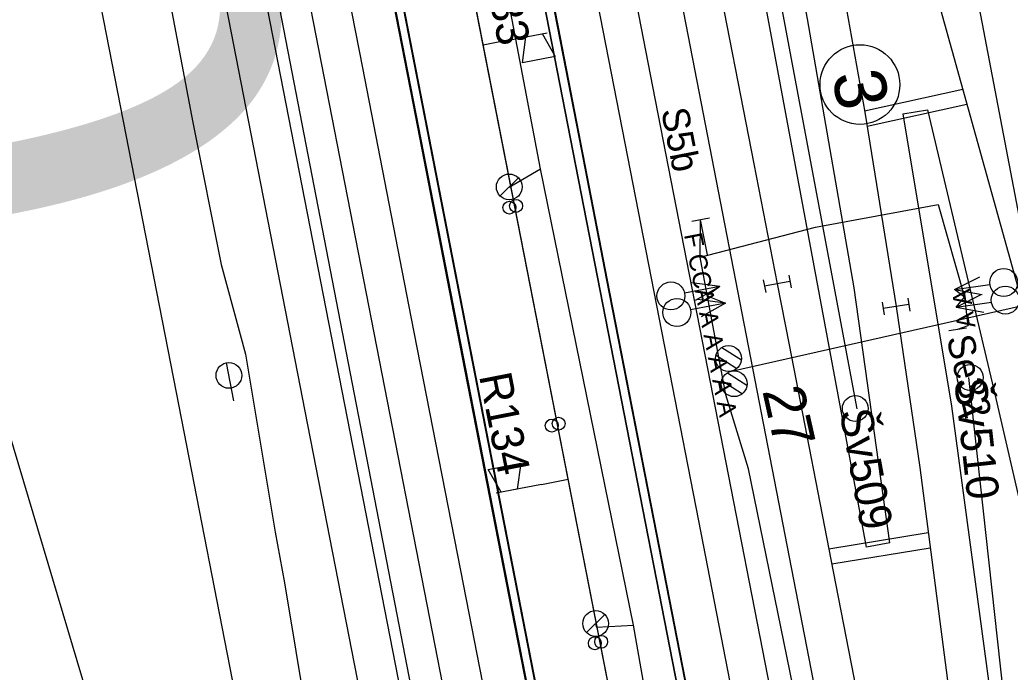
# Model space of a CAD drawing. Extents: x -545736 to -544888, y -1122892 to -1119128.
# Drawn here: x -545168.6 to -545130.27, y -1122206.55 to -1122181.3 of the extents above; entities that cross this region are included whole.
import ezdxf

# ---------------------------------------------------------------- set-up
doc = ezdxf.new("R2010")
doc.units = 0
for name, color, linetype in [('osvětlené plochy-hodnota-obrys', 7, 'Continuous'), ('Podbarveni_Nastupiste', 7, 'Continuous'), ('Podbarveni_Zastreseni_Pozemni', 7, 'Continuous'), ('Vrstva 1', 7, 'Continuous'), ('Vrstva 1 - Koleje', 7, 'Continuous'), ('Vrstva 11 - Trakce', 7, 'Continuous'), ('Vrstva 14_zastreseni a nastupiste', 7, 'Continuous'), ('Vrstva 16_plochy', 7, 'Continuous'), ('Vrstva 2 - Vyhybky', 7, 'Continuous'), ('Vrstva 26', 7, 'Continuous'), ('Vrstva 28 - zabzar', 7, 'Continuous'), ('Vrstva 29 - sdelzar', 7, 'Continuous'), ('Vrstva 3 - Lisy - Pocitaci body', 7, 'Continuous'), ('Vrstva 33 - prvky sdelzar', 7, 'Continuous'), ('Vrstva 35', 7, 'Continuous'), ('Vrstva 4 - Teren - stezky - prechody - plochy', 7, 'Continuous'), ('Vrstva 43', 7, 'Continuous'), ('Vrstva 44', 7, 'Continuous'), ('Vrstva 6 - Navesti', 7, 'Continuous'), ('Vrstva 7 - Namezniky-vystroj', 7, 'Continuous')]:
    doc.layers.add(name, color=color, linetype=linetype)

msp = doc.modelspace()

# ---------------------------------------------------------------- linework, layer by layer
at = {"layer": 'osvětlené plochy-hodnota-obrys'}
msp.add_lwpolyline([(-545132.033, -1122317.745), (-545201.844, -1121957.194), (-545188.779, -1121954.655), (-545199.189, -1121901.389)], dxfattribs=at)
at = {"layer": 'Podbarveni_Nastupiste'}
for points in [[(-545198.773, -1121951.627), (-545191.691, -1121987.986), (-545182.222, -1122036.609), (-545172.438, -1122086.699), (-545162.999, -1122135.094), (-545153.274, -1122184.937), (-545142.505, -1122240.181), (-545142.306, -1122241.006)], [(-545136.516, -1122239.976), (-545138.799, -1122227.627), (-545147.465, -1122183.189), (-545157.09, -1122133.892), (-545166.638, -1122084.896), (-545171.447, -1122060.234), (-545173.829, -1122047.49), (-545174.717, -1122041.983)]]:
    msp.add_lwpolyline(points, dxfattribs=at)
at = {"layer": 'Podbarveni_Zastreseni_Pozemni'}
for points in [[(-545197.881, -1121954.495), (-545191.312, -1121988.174), (-545181.806, -1122036.914), (-545172.146, -1122086.438), (-545162.65, -1122135.125), (-545152.971, -1122184.749), (-545143.515, -1122233.227)], [(-545138.257, -1122232.186), (-545147.796, -1122183.265), (-545157.406, -1122133.984), (-545166.925, -1122085.165), (-545175.89, -1122039.187)]]:
    msp.add_lwpolyline(points, dxfattribs=at)
at = {"layer": 'Vrstva 1'}
for points in [[(-545148.11, -1122269.864), (-545153.579, -1122241.752), (-545157.606, -1122221.016), (-545162.537, -1122195.725), (-545168.276, -1122166.312), (-545171.822, -1122147.996)], [(-545134.901, -1122312.911), (-545138.046, -1122296.967), (-545143.24, -1122269.949), (-545145.914, -1122256.175), (-545149.457, -1122237.965), (-545152.971, -1122219.909), (-545157.547, -1122196.44), (-545162.223, -1122172.446), (-545166.848, -1122148.879)], [(-545150.613, -1122256.998), (-545155.352, -1122242.208), (-545159.254, -1122229.505), (-545164.277, -1122213.17), (-545171.316, -1122189.563), (-545175.304, -1122173.781), (-545177.735, -1122161.806)]]:
    msp.add_lwpolyline(points, dxfattribs=at)
at = {"layer": 'Vrstva 1 - Koleje'}
for points in [[(-545162.797, -1122070.887), (-545161.341, -1122078.359), (-545159.564, -1122087.471), (-545157.881, -1122096.108), (-545156.345, -1122103.98), (-545155.377, -1122108.948), (-545154.812, -1122111.848), (-545153.683, -1122117.648), (-545151.997, -1122126.296), (-545150.244, -1122135.278), (-545148.576, -1122143.835), (-545146.861, -1122152.634), (-545145.253, -1122160.881), (-545143.35, -1122170.635), (-545141.749, -1122178.861), (-545140.188, -1122186.869), (-545139.282, -1122191.516), (-545138.82, -1122193.884), (-545137.023, -1122203.118), (-545135.295, -1122211.986)], [(-545167.166, -1122073.3), (-545165.233, -1122083.213), (-545163.348, -1122092.88), (-545161.421, -1122102.785), (-545159.519, -1122112.553), (-545157.605, -1122122.374), (-545156.423, -1122128.428), (-545155.682, -1122132.235), (-545153.776, -1122142.01), (-545151.859, -1122151.863), (-545149.953, -1122161.617), (-545148.044, -1122171.433), (-545146.137, -1122181.176), (-545144.974, -1122187.135), (-545143.456, -1122194.936), (-545142.334, -1122200.685), (-545140.419, -1122210.525)], [(-545150.376, -1122073.507), (-545148.94, -1122081.972), (-545147.487, -1122090.539), (-545146.04, -1122099.073), (-545144.618, -1122107.428), (-545144.249, -1122109.575), (-545143.846, -1122111.921), (-545143.517, -1122113.832), (-545141.973, -1122122.734), (-545140.654, -1122130.261), (-545139.537, -1122136.588), (-545138.129, -1122144.487), (-545136.823, -1122151.755), (-545135.342, -1122159.915), (-545133.505, -1122169.928), (-545132.289, -1122176.511), (-545128.171, -1122198.133), (-545125.192, -1122213.779), (-545124.431, -1122217.772), (-545124.281, -1122218.558)], [(-545176.383, -1122075.263), (-545174.481, -1122085.012), (-545172.568, -1122094.81), (-545170.661, -1122104.603), (-545170.158, -1122107.18), (-545168.724, -1122114.524), (-545166.809, -1122124.368), (-545164.912, -1122134.097), (-545162.998, -1122143.914), (-545161.094, -1122153.659), (-545159.194, -1122163.404), (-545157.278, -1122173.216), (-545155.337, -1122183.16), (-545153.457, -1122192.791), (-545151.544, -1122202.612), (-545149.632, -1122212.391), (-545147.716, -1122222.215), (-545145.801, -1122232.042), (-545143.903, -1122241.777), (-545142.834, -1122247.253), (-545141.885, -1122252.118), (-545140.814, -1122257.667), (-545140.289, -1122260.383)], [(-545148.433, -1122119.752), (-545148.284, -1122120.518), (-545144.456, -1122140.161), (-545138.454, -1122161.395), (-545134.074, -1122176.9), (-545128.171, -1122198.133), (-545124.431, -1122217.772), (-545124.281, -1122218.558)], [(-545148.433, -1122119.752), (-545148.284, -1122120.518), (-545144.456, -1122140.161), (-545140.251, -1122161.74), (-545139.035, -1122167.978), (-545137.307, -1122176.907), (-545135.892, -1122184.869), (-545134.804, -1122191.597), (-545134.686, -1122192.395), (-545133.767, -1122198.628), (-545132.653, -1122207.169), (-545131.692, -1122215.762), (-545130.693, -1122226.379), (-545128.693, -1122248.314), (-545126.878, -1122268.22), (-545126.804, -1122269.027)]]:
    msp.add_lwpolyline(points, dxfattribs=at)
msp.add_circle((-545136.081, -1122183.805), 1.542, dxfattribs=at)
at = {"layer": 'Vrstva 11 - Trakce'}
for p, q in [((-545141.058, -1122194.896), (-545113.342, -1122188.638)), ((-545141.647, -1122194.282), (-545140.848, -1122194.792)), ((-545141.424, -1122193.981), (-545140.671, -1122194.459)), ((-545141.209, -1122194.959), (-545140.453, -1122195.44)), ((-545141.431, -1122195.263), (-545140.633, -1122195.77))]:
    msp.add_line(p, q, dxfattribs=at)
for centre in [(-545141.167, -1122194.408), (-545140.949, -1122195.384)]:
    msp.add_circle(centre, 0.5, dxfattribs=at)
at = {"layer": 'Vrstva 14_zastreseni a nastupiste'}
for points in [[(-545138.248, -1122232.184), (-545147.826, -1122183.078), (-545157.444, -1122133.764), (-545166.966, -1122084.945), (-545176.486, -1122036.133), (-545186.124, -1121986.718), (-545192.612, -1121953.456)], [(-545192.608, -1121953.452), (-545186.031, -1121987.181), (-545176.442, -1122036.358), (-545166.925, -1122085.165), (-545157.406, -1122133.984), (-545147.796, -1122183.265), (-545138.257, -1122232.186)], [(-545143.529, -1122233.23), (-545153.022, -1122184.547), (-545162.697, -1122134.935), (-545172.201, -1122086.2), (-545181.882, -1122036.553), (-545191.387, -1121987.814), (-545197.884, -1121954.495)], [(-545197.881, -1121954.495), (-545191.312, -1121988.174), (-545181.806, -1122036.914), (-545172.146, -1122086.438), (-545162.65, -1122135.125), (-545152.971, -1122184.749), (-545143.515, -1122233.229)], [(-545174.372, -1122076.877), (-545172.469, -1122086.648), (-545170.563, -1122096.424), (-545168.648, -1122106.251), (-545166.742, -1122116.03), (-545164.832, -1122125.805), (-545162.92, -1122135.608), (-545161.017, -1122145.366), (-545159.102, -1122155.184), (-545157.19, -1122164.981), (-545155.268, -1122174.806), (-545153.362, -1122184.59), (-545151.463, -1122194.367), (-545149.557, -1122204.15), (-545147.636, -1122213.972), (-545145.723, -1122223.752), (-545143.824, -1122233.506), (-545142.674, -1122239.408), (-545142.337, -1122240.955)], [(-545174.341, -1122076.928), (-545172.438, -1122086.699), (-545170.532, -1122096.475), (-545168.617, -1122106.302), (-545166.711, -1122116.081), (-545164.801, -1122125.856), (-545162.889, -1122135.659), (-545160.986, -1122145.417), (-545159.071, -1122155.235), (-545157.159, -1122165.032), (-545155.237, -1122174.857), (-545153.331, -1122184.641), (-545151.432, -1122194.418), (-545149.526, -1122204.201), (-545147.605, -1122214.023), (-545145.692, -1122223.803), (-545143.793, -1122233.557), (-545142.643, -1122239.459), (-545142.306, -1122241.006)], [(-545142.306, -1122241.006), (-545139.377, -1122240.485), (-545136.447, -1122239.964), (-545138.244, -1122230.551), (-545140.147, -1122220.747), (-545142.055, -1122210.937), (-545143.965, -1122201.145), (-545145.873, -1122191.373), (-545147.779, -1122181.574), (-545149.696, -1122171.781), (-545151.614, -1122161.976), (-545153.523, -1122152.193), (-545155.434, -1122142.369), (-545156.586, -1122136.479), (-545158.487, -1122126.724), (-545160.396, -1122116.93), (-545162.308, -1122107.103), (-545164.211, -1122097.329), (-545166.122, -1122087.54), (-545168.031, -1122077.749)], [(-545142.337, -1122240.955), (-545136.443, -1122239.964), (-545138.231, -1122230.556), (-545140.134, -1122220.752), (-545142.042, -1122210.942), (-545143.952, -1122201.15), (-545145.86, -1122191.378), (-545147.766, -1122181.579), (-545149.683, -1122171.786), (-545151.601, -1122161.981), (-545153.51, -1122152.198), (-545155.421, -1122142.374), (-545156.573, -1122136.484), (-545158.474, -1122126.729), (-545160.383, -1122116.935), (-545162.295, -1122107.108), (-545164.198, -1122097.334), (-545166.109, -1122087.545), (-545168.018, -1122077.754)]]:
    msp.add_lwpolyline(points, dxfattribs=at)
for centre in [(-545149.647, -1122188.568), (-545149.39, -1122188.499), (-545148.008, -1122197.003), (-545147.742, -1122196.929), (-545146.343, -1122205.428), (-545146.095, -1122205.373)]:
    msp.add_circle(centre, 0.25, dxfattribs=at)
at = {"layer": 'Vrstva 16_plochy'}
for points in [[(-545147.605, -1122214.023), (-545149.526, -1122204.201), (-545151.432, -1122194.418), (-545153.331, -1122184.641), (-545155.237, -1122174.857), (-545157.159, -1122165.032), (-545159.071, -1122155.235), (-545160.986, -1122145.417), (-545162.889, -1122135.659), (-545164.801, -1122125.856), (-545166.711, -1122116.081), (-545168.617, -1122106.302), (-545170.532, -1122096.475), (-545172.438, -1122086.699), (-545174.341, -1122076.928)], [(-545168.031, -1122077.749), (-545166.122, -1122087.54), (-545164.211, -1122097.329), (-545162.308, -1122107.103), (-545160.396, -1122116.93), (-545158.487, -1122126.724), (-545156.586, -1122136.479), (-545155.434, -1122142.369), (-545153.523, -1122152.193), (-545151.614, -1122161.976), (-545149.696, -1122171.781), (-545147.779, -1122181.574), (-545145.873, -1122191.373), (-545143.965, -1122201.145), (-545142.055, -1122210.937)]]:
    msp.add_lwpolyline(points, dxfattribs=at)
at = {"layer": 'Vrstva 2 - Vyhybky'}
for points in [[(-545132.289, -1122176.511), (-545128.171, -1122198.133), (-545124.431, -1122217.772), (-545124.281, -1122218.558)], [(-545134.074, -1122176.9), (-545128.171, -1122198.133)]]:
    msp.add_lwpolyline(points, dxfattribs=at)
at = {"layer": 'Vrstva 26'}
msp.add_lwpolyline([(-545166.201, -1122166.567), (-545166.328, -1122167.748), (-545165.91, -1122169.204), (-545164.933, -1122171.757), (-545163.754, -1122176.341), (-545163.6, -1122177.217), (-545163.431, -1122178.18), (-545162.801, -1122180.501), (-545161.895, -1122185.277), (-545160.807, -1122190.765), (-545159.867, -1122194.239), (-545158.711, -1122201.124), (-545158.352, -1122203.087), (-545157.471, -1122208.383), (-545156.639, -1122211.15), (-545156.185, -1122213.859), (-545155.78, -1122215.994), (-545155.064, -1122220.881)], dxfattribs=at)
at = {"layer": 'Vrstva 28 - zabzar'}
for points in [[(-545142.27, -1122190.49), (-545137.8, -1122189.32), (-545133.06, -1122188.45), (-545132.04, -1122192.03), (-545131.91, -1122193.14), (-545132.3, -1122193.28)], [(-545136.66, -1122244.12), (-545132.86, -1122243.67), (-545132.22, -1122243.53), (-545132.12, -1122242.5), (-545134.24, -1122231), (-545136.38, -1122218.29), (-545140.4, -1122198.68), (-545141.27, -1122195.81), (-545142.27, -1122190.49), (-545142.25, -1122189.04)], [(-545141.51, -1122191.62), (-545142, -1122191.98), (-545141.28, -1122192.26)], [(-545132.36, -1122192.42), (-545132.04, -1122192.03), (-545132.42, -1122191.74)]]:
    msp.add_lwpolyline(points, dxfattribs=at)
at = {"layer": 'Vrstva 29 - sdelzar'}
for p, q in [((-545149.95, -1122182.14), (-545150.66, -1122182.28)), ((-545148.4, -1122199.28), (-545147.37, -1122199.08))]:
    msp.add_line(p, q, dxfattribs=at)
for points in [[(-545141.59, -1122228.62), (-545144.06, -1122216.03), (-545147.37, -1122199.08), (-545150.66, -1122182.28), (-545153.96, -1122165.39), (-545157.26, -1122148.51), (-545160.57, -1122131.6), (-545163.89, -1122114.65), (-545167.28, -1122097.28), (-545170.47, -1122080.98), (-545173.77, -1122064.13), (-545177.12, -1122047.02), (-545180.38, -1122030.35), (-545180.51, -1122029.8), (-545183.68, -1122013.47), (-545187, -1121996.49), (-545190.31, -1121979.56), (-545193.64, -1121962.56), (-545195.18, -1121954.67), (-545202.44, -1121916.94)], [(-545144.46, -1122213.97), (-545194.03, -1121960.56), (-545195.67, -1121951.86)]]:
    msp.add_lwpolyline(points, dxfattribs=at)
at = {"layer": 'Vrstva 3 - Lisy - Pocitaci body'}
for p, q in [((-545138.839, -1122191.175), (-545138.743, -1122191.666)), ((-545132.42, -1122191.74), (-545131.445, -1122191.25)), ((-545141.51, -1122191.62), (-545142.865, -1122191.884)), ((-545141.51, -1122191.62), (-545142.592, -1122191.479)), ((-545141.51, -1122191.62), (-545142.46, -1122192.156)), ((-545139.821, -1122191.366), (-545139.725, -1122191.857)), ((-545138.791, -1122191.42), (-545139.773, -1122191.612)), ((-545132.42, -1122191.74), (-545131.054, -1122191.541)), ((-545132.42, -1122191.74), (-545131.346, -1122191.932)), ((-545132.36, -1122192.42), (-545131.385, -1122191.93)), ((-545141.28, -1122192.26), (-545142.635, -1122192.524)), ((-545141.28, -1122192.26), (-545142.362, -1122192.119)), ((-545141.28, -1122192.26), (-545142.23, -1122192.796)), ((-545135.217, -1122192.221), (-545135.144, -1122192.715)), ((-545134.191, -1122192.322), (-545135.181, -1122192.468)), ((-545134.228, -1122192.075), (-545134.155, -1122192.569)), ((-545132.36, -1122192.42), (-545130.994, -1122192.221)), ((-545132.36, -1122192.42), (-545131.286, -1122192.612))]:
    msp.add_line(p, q, dxfattribs=at)
for centre in [(-545130.517, -1122191.465), (-545143.397, -1122191.985), (-545130.457, -1122192.145), (-545143.167, -1122192.625)]:
    msp.add_circle(centre, 0.542, dxfattribs=at)
at = {"layer": 'Vrstva 33 - prvky sdelzar'}
for p, q in [((-545149.95, -1122182.14), (-545148.191, -1122181.796)), ((-545148.4, -1122199.28), (-545150.159, -1122199.624))]:
    msp.add_line(p, q, dxfattribs=at)
for points in [[(-545148.38, -1122181.833), (-545147.881, -1122182.714), (-545149.138, -1122182.959), (-545149.008, -1122181.956)], [(-545149.97, -1122199.587), (-545150.469, -1122198.706), (-545149.212, -1122198.461), (-545149.342, -1122199.464)]]:
    msp.add_lwpolyline(points, dxfattribs=at)
at = {"layer": 'Vrstva 35'}
msp.add_lwpolyline([(-545142.27, -1122190.49), (-545137.8, -1122189.32), (-545133.06, -1122188.45)], dxfattribs=at)
at = {"layer": 'Vrstva 4 - Teren - stezky - prechody - plochy'}
for points in [[(-545202.565, -1121956.903), (-545201.056, -1121956.644), (-545199.526, -1121965.043), (-545191.386, -1122006.433), (-545183.698, -1122046.146), (-545176.813, -1122081.324), (-545170.865, -1122111.978), (-545164.201, -1122145.846), (-545158.369, -1122175.606), (-545150.392, -1122216.501), (-545142.671, -1122256.585), (-545144.174, -1122256.905)], [(-545202.565, -1121956.903), (-545200.961, -1121965.123), (-545192.99, -1122006.271), (-545185.214, -1122046.565), (-545178.591, -1122080.816), (-545172.231, -1122113.527), (-545166.05, -1122145.218), (-545159.636, -1122177.662), (-545152.008, -1122216.815), (-545144.174, -1122256.905)], [(-545130.366, -1122251.034), (-545131.253, -1122251.107), (-545132.894, -1122241.41), (-545134.482, -1122233.166), (-545143.993, -1122184.403), (-545152.068, -1122142.857), (-545160.819, -1122097.773), (-545168.806, -1122057.035), (-545170.526, -1122047.801), (-545171.946, -1122039.29), (-545172.394, -1122035.194), (-545171.448, -1122035.061)], [(-545130.366, -1122251.034), (-545131.796, -1122240.905), (-545132.966, -1122233.188), (-545134.639, -1122223.584), (-545142.301, -1122184.068), (-545150.498, -1122141.846), (-545159.147, -1122097.573), (-545167.246, -1122056.111), (-545171.448, -1122035.061)], [(-545147.636, -1122213.972), (-545149.557, -1122204.15), (-545151.463, -1122194.367), (-545153.362, -1122184.59), (-545155.268, -1122174.806), (-545157.19, -1122164.981), (-545159.102, -1122155.184), (-545161.017, -1122145.366), (-545162.92, -1122135.608), (-545164.832, -1122125.805), (-545166.742, -1122116.03), (-545168.648, -1122106.251), (-545170.563, -1122096.424), (-545172.469, -1122086.648), (-545174.372, -1122076.877)], [(-545168.018, -1122077.754), (-545166.109, -1122087.545), (-545164.198, -1122097.334), (-545162.295, -1122107.108), (-545160.383, -1122116.935), (-545158.474, -1122126.729), (-545156.573, -1122136.484), (-545155.421, -1122142.374), (-545153.51, -1122152.198), (-545151.601, -1122161.981), (-545149.683, -1122171.786), (-545147.766, -1122181.579), (-545145.86, -1122191.378), (-545143.952, -1122201.15), (-545142.042, -1122210.942)], [(-545134.921, -1122201.54), (-545136.303, -1122191.667), (-545138.112, -1122181.262), (-545146.181, -1122139.109), (-545149.2, -1122124.553), (-545150.62, -1122124.863)], [(-545134.921, -1122201.54), (-545135.823, -1122201.711), (-545139.677, -1122181.039), (-545147.782, -1122139.571), (-545150.62, -1122124.863)], [(-545134.419, -1122184.931), (-545133.462, -1122184.779), (-545130.902, -1122195.623), (-545127.657, -1122209.652), (-545124.969, -1122223.333), (-545117.683, -1122260.831), (-545115.72, -1122271.777), (-545113.985, -1122282.824), (-545112.604, -1122294.484), (-545110.794, -1122311.915), (-545109.689, -1122325.696), (-545109.014, -1122339.852), (-545108.943, -1122350.57), (-545109.184, -1122365.288), (-545109.46, -1122371.016)], [(-545134.419, -1122184.931), (-545132.535, -1122196.254), (-545130.677, -1122210.051), (-545129.096, -1122226.431), (-545125.676, -1122263.286), (-545123.016, -1122292.195), (-545121.493, -1122309.846), (-545120.342, -1122322.797), (-545120.169, -1122324.632), (-545119.157, -1122338.738), (-545118.475, -1122352.352), (-545118.073, -1122366.062)]]:
    msp.add_lwpolyline(points, dxfattribs=at)
at = {"layer": 'Vrstva 43'}
for p, q in [((-545150.007, -1122188.116), (-545149.302, -1122187.412)), ((-545160.314, -1122196.043), (-545160.599, -1122194.572)), ((-545146.664, -1122205.015), (-545145.959, -1122204.311))]:
    msp.add_line(p, q, dxfattribs=at)
for centre, radius in [((-545149.654, -1122187.765), 0.498), ((-545160.504, -1122195.061), 0.498), ((-545131.814, -1122195.14), 0.5), ((-545136.262, -1122196.342), 0.5), ((-545146.311, -1122204.664), 0.498)]:
    msp.add_circle(centre, radius, dxfattribs=at)
at = {"layer": 'Vrstva 44'}
for points in [[(-545143.319, -1122213.395), (-545144.843, -1122204.729), (-545148.45, -1122187.063), (-545149.937, -1122179.183), (-545149.989, -1122178.935), (-545150.06, -1122178.615), (-545151.471, -1122170.999), (-545155.095, -1122153.22), (-545158.425, -1122136.668), (-545159.656, -1122130.551), (-545159.747, -1122130.264), (-545159.786, -1122129.987), (-545161.259, -1122119.445), (-545164.501, -1122101.273), (-545167.835, -1122085.304), (-545168.587, -1122082.897), (-545168.661, -1122082.704), (-545168.732, -1122082.46), (-545171.358, -1122068.69)], [(-545136.185, -1122196.357), (-545140.581, -1122172.966), (-545140.602, -1122172.723)], [(-545149.655, -1122187.764), (-545149.66, -1122187.773), (-545148.45, -1122187.063)], [(-545131.879, -1122195.143), (-545127.852, -1122231.843), (-545124.409, -1122268.781), (-545120.831, -1122305.573), (-545120.773, -1122305.736)], [(-545146.312, -1122204.663), (-545146.274, -1122204.802), (-545144.843, -1122204.729)]]:
    msp.add_lwpolyline(points, dxfattribs=at)
at = {"layer": 'Vrstva 6 - Navesti'}
for p, q in [((-545141.906, -1122188.973), (-545142.594, -1122189.107)), ((-545141.985, -1122190.4), (-545142.25, -1122189.04)), ((-545131.954, -1122193.228), (-545132.646, -1122193.332))]:
    msp.add_line(p, q, dxfattribs=at)
at = {"layer": 'Vrstva 7 - Namezniky-vystroj'}
for p, q in [((-545135.901, -1122184.814), (-545132.105, -1122183.982)), ((-545135.805, -1122185.408), (-545131.944, -1122184.561)), ((-545137.286, -1122201.768), (-545133.439, -1122201.143)), ((-545137.171, -1122202.357), (-545133.361, -1122201.738))]:
    msp.add_line(p, q, dxfattribs=at)

# ---------------------------------------------------------------- texts
at = {"layer": 'osvětlené plochy-hodnota-obrys'}
msp.add_text('10', height=22.7812, rotation=281.0956, dxfattribs=at).set_placement((-545186.203, -1122158.886))
at = {"layer": 'Vrstva 1 - Koleje'}
msp.add_text('3', height=2, rotation=280.8048, dxfattribs=at).set_placement((-545137.171, -1122183.429))
at = {"layer": 'Vrstva 11 - Trakce'}
msp.add_text('27', height=1.6, rotation=282.5535, dxfattribs=at).set_placement((-545139.865, -1122195.655))
at = {"layer": 'Vrstva 33 - prvky sdelzar'}
for s, p in [('R133', (-545150.824, -1122178.438)), ('R134', (-545150.826, -1122195.073))]:
    msp.add_text(s, height=1.25, rotation=281.0678, dxfattribs=at).set_placement(p)
at = {"layer": 'Vrstva 43'}
for s, rotation, p in [('Šv510', 276.303, (-545132.435, -1122195.209)), ('Šv509', 280.3693, (-545136.877, -1122196.454))]:
    msp.add_text(s, height=1.25, rotation=rotation, dxfattribs=at).set_placement(p)
at = {"layer": 'Vrstva 6 - Navesti'}
for s, height, rotation, p in [('S5b', 1.05, 281.0403, (-545143.78, -1122184.8)), ('  F CCA A A A A A ', 0.7, 281.0403, (-545142.997, -1122189.104)), ('A A ', 0.7, 98.5109, (-545131.608, -1122193.176)), ('Se32', 1.05, 283.1815, (-545132.737, -1122193.617))]:
    msp.add_text(s, height=height, rotation=rotation, dxfattribs=at).set_placement(p)

doc.saveas('drawing.dxf')
